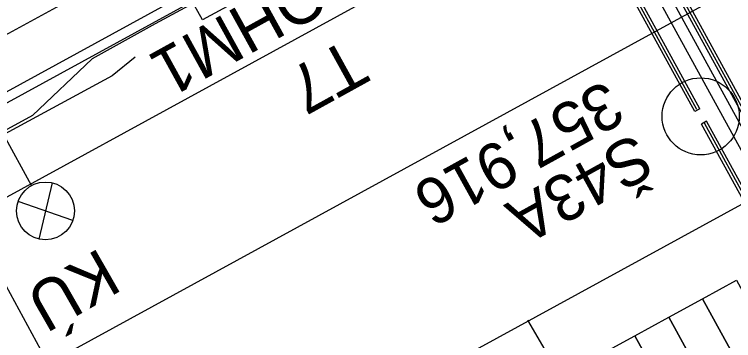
# Model space of a CAD drawing. Extents: x -783978 to -783565, y -1064821 to -1064596.
# Drawn here: x -783750.16 to -783731.52, y -1064683.97 to -1064675.51 of the extents above; entities that cross this region are included whole.
import ezdxf

# ---------------------------------------------------------------- set-up
doc = ezdxf.new("R2010")
doc.units = 0
for name, color, linetype in [('_PS_SO_číslo', 7, 'Continuous'), ('SO 01_10_01', 7, 'Continuous'), ('SO 01_11_01', 7, 'Continuous'), ('SO 01_12_01', 7, 'Continuous'), ('SO 01_20_01', 7, 'Continuous'), ('SO 01_50_01', 7, 'Continuous'), ('SO 01_77_01', 7, 'Continuous'), ('SO 01_79_02', 7, 'Continuous'), ('SO 01_86_02', 7, 'Continuous'), ('SO 01_86_03', 7, 'Continuous')]:
    doc.layers.add(name, color=color, linetype=linetype)

msp = doc.modelspace()

# ---------------------------------------------------------------- linework, layer by layer
at = {"layer": '_PS_SO_číslo'}
msp.add_line((-783736.861, -1064683.435), (-783709.803, -1064729.26), dxfattribs=at)
at = {"layer": 'SO 01_10_01'}
msp.add_line((-783746.877, -1064688.946), (-783768.587, -1064649.261), dxfattribs=at)
for points in [[(-783714.186, -1064665.36), (-783749.277, -1064684.559)], [(-783711.783, -1064669.747), (-783746.877, -1064688.946)]]:
    msp.add_lwpolyline(points, dxfattribs=at)
at = {"layer": 'SO 01_11_01'}
msp.add_circle((-783732.369, -1064678.155), 1, dxfattribs=at)
at = {"layer": 'SO 01_12_01'}
for points in [[(-783730.338, -1064684.419), (-783731.216, -1064684.899), (-783732.32, -1064682.881), (-783731.442, -1064682.401), (-783730.338, -1064684.419)], [(-783731.216, -1064684.899), (-783732.093, -1064685.379), (-783733.197, -1064683.361), (-783732.32, -1064682.881), (-783731.216, -1064684.899)], [(-783732.093, -1064685.379), (-783732.97, -1064685.859), (-783734.074, -1064683.841), (-783733.197, -1064683.361), (-783732.093, -1064685.379)], [(-783732.97, -1064685.859), (-783733.848, -1064686.339), (-783734.952, -1064684.321), (-783734.074, -1064683.841), (-783732.97, -1064685.859)]]:
    msp.add_lwpolyline(points, dxfattribs=at)
at = {"layer": 'SO 01_20_01'}
for p, q in [((-783728.346, -1064683.477), (-783735.93, -1064669.616)), ((-783728.28, -1064683.441), (-783735.864, -1064669.58)), ((-783728.215, -1064683.405), (-783735.798, -1064669.544)), ((-783729.171, -1064682.96), (-783736.202, -1064670.107)), ((-783732.524, -1064678.029), (-783736.707, -1064670.383)), ((-783732.465, -1064677.98), (-783736.641, -1064670.347)), ((-783732.393, -1064677.957), (-783736.575, -1064670.311)), ((-783728.907, -1064682.816), (-783735.695, -1064670.411)), ((-783736.401, -1064670.786), (-783745.288, -1064675.648)), ((-783746.296, -1064673.806), (-783785.835, -1064695.438)), ((-783745.288, -1064675.648), (-783746.296, -1064673.806)), ((-783732.393, -1064677.957), (-783732.524, -1064678.029)), ((-783732.215, -1064678.282), (-783732.346, -1064678.354)), ((-783729.675, -1064683.236), (-783732.346, -1064678.354)), ((-783729.61, -1064683.2), (-783732.273, -1064678.331)), ((-783729.544, -1064683.164), (-783732.215, -1064678.282))]:
    msp.add_line(p, q, dxfattribs=at)
at = {"layer": 'SO 01_50_01'}
for points in [[(-783783.629, -1064698.439), (-783735.703, -1064672.219)], [(-783784.775, -1064696.34), (-783745.233, -1064674.706)], [(-783784.655, -1064696.56), (-783745.113, -1064674.926)]]:
    msp.add_lwpolyline(points, dxfattribs=at)
at = {"layer": 'SO 01_79_02'}
msp.add_lwpolyline([(-783745.082, -1064674.977), (-783746.507, -1064675.757), (-783748.147, -1064676.664), (-783749.691, -1064678.136), (-783784.257, -1064697.013), (-783798.19, -1064704.62), (-783800.06, -1064705.37), (-783802.52, -1064706.72), (-783803.71, -1064707.63), (-783853.11, -1064734.61), (-783855.1, -1064735.3), (-783857.05, -1064736.37), (-783858.65, -1064737.64), (-783871.68, -1064744.75), (-783877.056, -1064744.607), (-783887.429, -1064744.062), (-783898.089, -1064743.49), (-783899.421, -1064743.418)], dxfattribs=at)
at = {"layer": 'SO 01_86_02'}
for p, q in [((-783749.714, -1064679.949), (-783750.434, -1064678.633)), ((-783749.182, -1064679.877), (-783749.527, -1064681.334)), ((-783748.648, -1064680.853), (-783750.061, -1064680.358))]:
    msp.add_line(p, q, dxfattribs=at)
msp.add_circle((-783749.355, -1064680.605), 0.749, dxfattribs=at)
at = {"layer": 'SO 01_86_03'}
msp.add_lwpolyline([(-783747.03, -1064676.621), (-783747.624, -1064677.108), (-783750.73, -1064678.782), (-783751.666, -1064678.852), (-783782.681, -1064695.831), (-783782.888, -1064696.692), (-783783.062, -1064696.82), (-783783.359, -1064696.803), (-783786.817, -1064690.18), (-783787.333, -1064689.237), (-783735.21, -1064660.697), (-783724.821, -1064663.049), (-783722.521, -1064661.793)], dxfattribs=at)

# ---------------------------------------------------------------- texts
at = {"layer": 'SO 01_10_01'}
msp.add_text('KÚ', height=1.25, rotation=209.8143, dxfattribs=at).set_placement((-783747.939, -1064681.546))
at = {"layer": 'SO 01_11_01'}
for s, p in [('357,916', (-783734.827, -1064677.192)), ('Š43A', (-783734.069, -1064678.562))]:
    msp.add_text(s, height=1.2, rotation=208.9798, dxfattribs=at).set_placement(p)
at = {"layer": 'SO 01_77_01'}
for s, p in [('OHM1', (-783742.511, -1064674.265)), ('T7', (-783741.494, -1064676.107))]:
    msp.add_text(s, height=1.25, rotation=208.9107, dxfattribs=at).set_placement(p)

doc.saveas('drawing.dxf')
